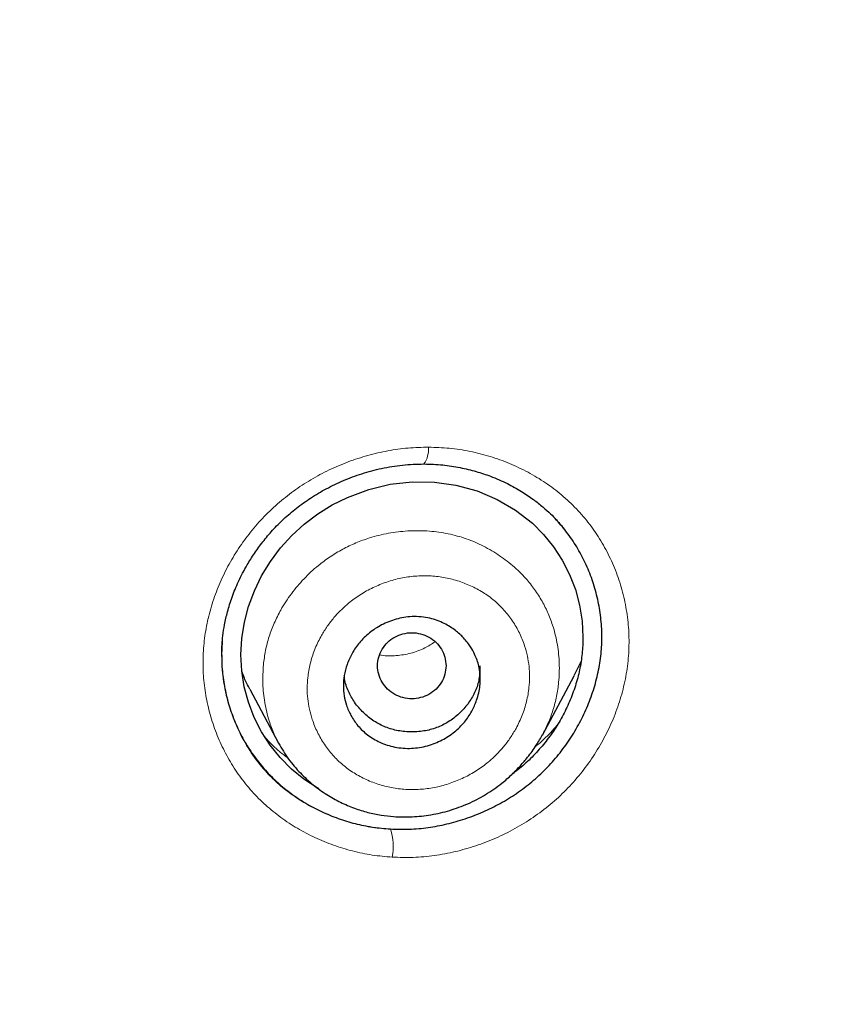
# Model space of a CAD drawing. Header units: millimetres. Extents: x 8 to 830, y 12 to 2106.
# Tile 440 of 624: x 494 to 505, y 1800 to 1813. Entities that reach past the tile are written whole.
import ezdxf

# ---------------------------------------------------------------- set-up
doc = ezdxf.new("R2010")
doc.units = ezdxf.units.MM

msp = doc.modelspace()

# ---------------------------------------------------------------- linework, layer by layer
at = {"color": 8, "linetype": 'Continuous', "lineweight": 0}
for p, q in [((496.976, 1805.035), (496.969, 1804.856)), ((496.976, 1805.035), (496.969, 1804.856)), ((497.727, 1803.677), (497.721, 1803.69))]:
    msp.add_line(p, q, dxfattribs=at)
at = {"color": 7, "linetype": 'Continuous', "lineweight": 30}
for p, q in [((496.969, 1804.856), (496.969, 1804.832)), ((496.969, 1804.856), (496.969, 1804.832)), ((500.367, 1804.542), (500.367, 1804.716)), ((501.689, 1804.769), (501.599, 1804.585)), ((501.183, 1803.803), (501.6, 1804.584)), ((497.335, 1804.409), (497.714, 1803.699)), ((497.721, 1803.69), (497.716, 1803.7)), ((501.253, 1803.751), (501.253, 1803.752)), ((501.253, 1803.751), (501.253, 1803.752)), ((497.635, 1803.629), (497.635, 1803.629)), ((497.635, 1803.629), (497.635, 1803.629))]:
    msp.add_line(p, q, dxfattribs=at)
at = {"color": 7, "linetype": 'Continuous', "lineweight": 30, "flags": 128}
msp.add_lwpolyline([(498.245, 1803.098), (498.222, 1803.11), (498.047, 1803.225), (497.884, 1803.358), (497.736, 1803.508), (497.605, 1803.67), (497.491, 1803.847), (497.395, 1804.036), (497.319, 1804.236), (497.264, 1804.44), (497.231, 1804.648), (497.22, 1804.861), (497.231, 1805.073), (497.265, 1805.287), (497.321, 1805.497), (497.397, 1805.703), (497.492, 1805.9), (497.607, 1806.088), (497.74, 1806.267), (497.889, 1806.43), (498.053, 1806.579), (498.232, 1806.713), (498.421, 1806.83), (498.62, 1806.929), (498.9, 1807.033), (499.184, 1807.102), (499.473, 1807.134), (499.763, 1807.13), (500.047, 1807.09), (500.325, 1807.014), (500.59, 1806.903), (500.832, 1806.762), (501.052, 1806.59), (501.2, 1806.442), (501.331, 1806.28), (501.445, 1806.104), (501.541, 1805.914), (501.617, 1805.718), (501.672, 1805.514), (501.706, 1805.303), (501.717, 1805.091), (501.717, 1805.091)], dxfattribs=at)
msp.add_lwpolyline([(498.245, 1803.098), (498.222, 1803.11), (498.047, 1803.225), (497.884, 1803.358), (497.736, 1803.508), (497.605, 1803.67), (497.491, 1803.847), (497.395, 1804.036), (497.319, 1804.236), (497.264, 1804.44), (497.231, 1804.648), (497.22, 1804.861), (497.231, 1805.073), (497.265, 1805.287), (497.321, 1805.497), (497.397, 1805.703), (497.492, 1805.9), (497.607, 1806.088), (497.74, 1806.267), (497.889, 1806.43), (498.053, 1806.579), (498.232, 1806.713), (498.421, 1806.83), (498.62, 1806.929), (498.9, 1807.033), (499.184, 1807.102), (499.473, 1807.134), (499.763, 1807.13), (500.047, 1807.09), (500.325, 1807.014), (500.59, 1806.903), (500.832, 1806.762), (501.052, 1806.59), (501.2, 1806.442), (501.331, 1806.28), (501.445, 1806.104), (501.541, 1805.914), (501.617, 1805.718), (501.672, 1805.514), (501.706, 1805.303), (501.717, 1805.091), (501.717, 1805.091)], dxfattribs=at)
at = {"color": 8, "linetype": 'Continuous', "lineweight": 0}
for centre, radius, start, end in [((499.35, 1807.56), 0.336, 325.4628, 5.1018), ((498.469, 1802.339), 0.753, 349.317, 17.8666)]:
    msp.add_arc(centre, radius, start, end, dxfattribs=at)
at = {"color": 7, "linetype": 'Continuous', "lineweight": 30}
for points, knots in [([(510.735, 1777.283), (511.196, 1778.511), (512.114, 1780.956), (513.098, 1784.726), (513.872, 1788.507), (514.456, 1792.3), (514.943, 1796.485), (515.298, 1801.065), (515.507, 1806.03), (515.602, 1811.577), (515.593, 1817.706), (515.581, 1824.436), (515.477, 1831.185), (515.158, 1837.963), (514.614, 1843.619), (513.944, 1848.142), (513.279, 1851.54), (512.399, 1854.924), (511.244, 1858.268), (509.826, 1861.345), (508.149, 1864.109), (506.256, 1866.524), (504.046, 1868.669), (501.607, 1870.523), (499.025, 1872.121), (495.903, 1873.724), (492.217, 1875.246), (487.967, 1876.614), (483.651, 1877.697), (479.286, 1878.524), (474.885, 1879.093), (470.474, 1879.417), (466.081, 1879.544), (461.71, 1879.555), (457.339, 1879.543), (452.947, 1879.415), (448.536, 1879.093), (444.134, 1878.525), (439.769, 1877.697), (435.453, 1876.616), (431.203, 1875.245), (427.517, 1873.725), (424.396, 1872.122), (421.813, 1870.525), (419.375, 1868.669), (417.164, 1866.525), (415.271, 1864.109), (413.594, 1861.345), (412.176, 1858.269), (411.021, 1854.924), (410.141, 1851.54), (409.476, 1848.142), (408.806, 1843.619), (408.262, 1837.963), (407.943, 1831.185), (407.839, 1824.437), (407.828, 1817.706), (407.817, 1811.126), (407.941, 1804.673), (408.288, 1798.348), (408.866, 1792.889), (409.585, 1788.305), (410.354, 1784.591), (411.329, 1780.89), (412.232, 1778.489), (412.686, 1777.283)], [0, 0, 0, 0, 0.01422, 0.028301, 0.042283, 0.056188, 0.070046, 0.088148, 0.106186, 0.124159, 0.148558, 0.172923, 0.197399, 0.221993, 0.24671, 0.259145, 0.27167, 0.284302, 0.297067, 0.309991, 0.320883, 0.3319, 0.342924, 0.353811, 0.364567, 0.375221, 0.391058, 0.40678, 0.422432, 0.438055, 0.453668, 0.469227, 0.484683, 0.500001, 0.515318, 0.530774, 0.546334, 0.561944, 0.577571, 0.59322, 0.608942, 0.624779, 0.635434, 0.646191, 0.657076, 0.668103, 0.679114, 0.690014, 0.702933, 0.7157, 0.728331, 0.740856, 0.753291, 0.778008, 0.802602, 0.827078, 0.851444, 0.875842, 0.898728, 0.921719, 0.944802, 0.958463, 0.9722, 0.986034, 1, 1, 1, 1]), ([(510.735, 1777.283), (511.196, 1778.511), (512.114, 1780.956), (513.098, 1784.726), (513.872, 1788.507), (514.456, 1792.3), (514.943, 1796.485), (515.298, 1801.065), (515.507, 1806.03), (515.602, 1811.577), (515.593, 1817.706), (515.581, 1824.436), (515.477, 1831.185), (515.158, 1837.963), (514.614, 1843.619), (513.944, 1848.142), (513.279, 1851.54), (512.399, 1854.924), (511.244, 1858.268), (509.826, 1861.345), (508.149, 1864.109), (506.256, 1866.524), (504.046, 1868.669), (501.607, 1870.523), (499.025, 1872.121), (495.903, 1873.724), (492.217, 1875.246), (487.967, 1876.614), (483.651, 1877.697), (479.286, 1878.524), (474.885, 1879.093), (470.474, 1879.417), (466.081, 1879.544), (461.71, 1879.555), (457.339, 1879.543), (452.947, 1879.415), (448.536, 1879.093), (444.134, 1878.525), (439.769, 1877.697), (435.453, 1876.616), (431.203, 1875.245), (427.517, 1873.725), (424.396, 1872.122), (421.813, 1870.525), (419.375, 1868.669), (417.164, 1866.525), (415.271, 1864.109), (413.594, 1861.345), (412.176, 1858.269), (411.021, 1854.924), (410.141, 1851.54), (409.476, 1848.142), (408.806, 1843.619), (408.262, 1837.963), (407.943, 1831.185), (407.839, 1824.437), (407.828, 1817.706), (407.817, 1811.126), (407.941, 1804.673), (408.288, 1798.348), (408.866, 1792.889), (409.585, 1788.305), (410.354, 1784.591), (411.329, 1780.89), (412.232, 1778.489), (412.686, 1777.283)], [0, 0, 0, 0, 0.01422, 0.028301, 0.042283, 0.056188, 0.070046, 0.088148, 0.106186, 0.124159, 0.148558, 0.172923, 0.197399, 0.221993, 0.24671, 0.259145, 0.27167, 0.284302, 0.297067, 0.309991, 0.320883, 0.3319, 0.342924, 0.353811, 0.364567, 0.375221, 0.391058, 0.40678, 0.422432, 0.438055, 0.453668, 0.469227, 0.484683, 0.500001, 0.515318, 0.530774, 0.546334, 0.561944, 0.577571, 0.59322, 0.608942, 0.624779, 0.635434, 0.646191, 0.657076, 0.668103, 0.679114, 0.690014, 0.702933, 0.7157, 0.728331, 0.740856, 0.753291, 0.778008, 0.802602, 0.827078, 0.851444, 0.875842, 0.898728, 0.921719, 0.944802, 0.958463, 0.9722, 0.986034, 1, 1, 1, 1]), ([(509.342, 1777.405), (509.718, 1778.392), (510.47, 1780.366), (511.332, 1783.407), (512.046, 1786.476), (512.617, 1789.571), (513.077, 1792.68), (513.51, 1796.392), (513.859, 1800.711), (514.082, 1805.632), (514.182, 1810.777), (514.188, 1816.142), (514.173, 1821.731), (514.115, 1827.323), (513.942, 1832.92), (513.588, 1838.517), (513.084, 1843.169), (512.519, 1846.875), (511.991, 1849.641), (511.334, 1852.386), (510.519, 1855.094), (509.512, 1857.746), (508.383, 1860.098), (507.165, 1862.141), (505.916, 1863.888), (504.502, 1865.514), (502.758, 1867.162), (500.656, 1868.771), (498.205, 1870.302), (495.467, 1871.725), (492.454, 1873.021), (489.178, 1874.177), (485.839, 1875.143), (482.453, 1875.939), (478.747, 1876.63), (474.722, 1877.159), (470.387, 1877.487), (466.047, 1877.618), (461.711, 1877.632), (457.374, 1877.617), (453.033, 1877.484), (448.697, 1877.159), (444.672, 1876.63), (440.967, 1875.94), (437.582, 1875.144), (434.243, 1874.177), (430.966, 1873.02), (427.952, 1871.725), (425.215, 1870.302), (422.765, 1868.771), (420.664, 1867.161), (418.919, 1865.515), (417.506, 1863.888), (416.255, 1862.141), (415.039, 1860.097), (413.909, 1857.746), (412.902, 1855.094), (412.087, 1852.386), (411.43, 1849.642), (410.902, 1846.875), (410.337, 1843.17), (409.833, 1838.517), (409.479, 1832.921), (409.306, 1827.324), (409.248, 1821.731), (409.233, 1816.142), (409.239, 1810.852), (409.333, 1805.856), (409.537, 1801.159), (409.896, 1796.466), (410.376, 1792.367), (410.925, 1788.863), (411.488, 1785.949), (412.182, 1783.059), (413.011, 1780.196), (413.722, 1778.336), (414.078, 1777.405)], [0, 0, 0, 0, 0.011709, 0.0234, 0.035079, 0.046745, 0.058401, 0.070053, 0.08835, 0.106637, 0.124908, 0.145647, 0.166375, 0.187119, 0.207887, 0.228673, 0.249479, 0.259892, 0.270315, 0.28075, 0.291198, 0.301658, 0.31213, 0.319994, 0.327864, 0.335737, 0.343609, 0.354092, 0.364563, 0.37502, 0.38755, 0.400066, 0.41258, 0.425091, 0.437599, 0.45323, 0.468841, 0.484431, 0.499999, 0.515569, 0.531166, 0.546782, 0.562408, 0.574915, 0.587424, 0.599934, 0.612454, 0.624987, 0.635443, 0.645912, 0.656393, 0.664263, 0.672136, 0.680006, 0.687871, 0.698343, 0.708803, 0.71925, 0.729685, 0.740108, 0.750521, 0.771326, 0.792113, 0.81288, 0.833624, 0.854353, 0.875091, 0.892532, 0.909986, 0.927451, 0.944927, 0.955919, 0.966921, 0.977933, 0.988958, 1, 1, 1, 1]), ([(509.342, 1777.405), (509.718, 1778.392), (510.47, 1780.366), (511.332, 1783.407), (512.046, 1786.476), (512.617, 1789.571), (513.077, 1792.68), (513.51, 1796.392), (513.859, 1800.711), (514.082, 1805.632), (514.182, 1810.777), (514.188, 1816.142), (514.173, 1821.731), (514.115, 1827.323), (513.942, 1832.92), (513.588, 1838.517), (513.084, 1843.169), (512.519, 1846.875), (511.991, 1849.641), (511.334, 1852.386), (510.519, 1855.094), (509.512, 1857.746), (508.383, 1860.098), (507.165, 1862.141), (505.916, 1863.888), (504.502, 1865.514), (502.758, 1867.162), (500.656, 1868.771), (498.205, 1870.302), (495.467, 1871.725), (492.454, 1873.021), (489.178, 1874.177), (485.839, 1875.143), (482.453, 1875.939), (478.747, 1876.63), (474.722, 1877.159), (470.387, 1877.487), (466.047, 1877.618), (461.711, 1877.632), (457.374, 1877.617), (453.033, 1877.484), (448.697, 1877.159), (444.672, 1876.63), (440.967, 1875.94), (437.582, 1875.144), (434.243, 1874.177), (430.966, 1873.02), (427.952, 1871.725), (425.215, 1870.302), (422.765, 1868.771), (420.664, 1867.161), (418.919, 1865.515), (417.506, 1863.888), (416.255, 1862.141), (415.039, 1860.097), (413.909, 1857.746), (412.902, 1855.094), (412.087, 1852.386), (411.43, 1849.642), (410.902, 1846.875), (410.337, 1843.17), (409.833, 1838.517), (409.479, 1832.921), (409.306, 1827.324), (409.248, 1821.731), (409.233, 1816.142), (409.239, 1810.852), (409.333, 1805.856), (409.537, 1801.159), (409.896, 1796.466), (410.376, 1792.367), (410.925, 1788.863), (411.488, 1785.949), (412.182, 1783.059), (413.011, 1780.196), (413.722, 1778.336), (414.078, 1777.405)], [0, 0, 0, 0, 0.011709, 0.0234, 0.035079, 0.046745, 0.058401, 0.070053, 0.08835, 0.106637, 0.124908, 0.145647, 0.166375, 0.187119, 0.207887, 0.228673, 0.249479, 0.259892, 0.270315, 0.28075, 0.291198, 0.301658, 0.31213, 0.319994, 0.327864, 0.335737, 0.343609, 0.354092, 0.364563, 0.37502, 0.38755, 0.400066, 0.41258, 0.425091, 0.437599, 0.45323, 0.468841, 0.484431, 0.499999, 0.515569, 0.531166, 0.546782, 0.562408, 0.574915, 0.587424, 0.599934, 0.612454, 0.624987, 0.635443, 0.645912, 0.656393, 0.664263, 0.672136, 0.680006, 0.687871, 0.698343, 0.708803, 0.71925, 0.729685, 0.740108, 0.750521, 0.771326, 0.792113, 0.81288, 0.833624, 0.854353, 0.875091, 0.892532, 0.909986, 0.927451, 0.944927, 0.955919, 0.966921, 0.977933, 0.988958, 1, 1, 1, 1]), ([(508.32, 1777.336), (508.798, 1778.495), (509.754, 1780.813), (510.788, 1784.423), (511.617, 1788.08), (512.246, 1791.776), (512.776, 1795.87), (513.17, 1800.359), (513.417, 1805.242), (513.545, 1810.726), (513.559, 1816.809), (513.561, 1823.49), (513.474, 1830.172), (513.167, 1836.849), (512.631, 1842.404), (511.967, 1846.826), (511.302, 1850.116), (510.432, 1853.356), (509.307, 1856.526), (507.943, 1859.411), (506.36, 1861.974), (504.598, 1864.196), (502.559, 1866.182), (500.302, 1867.929), (497.884, 1869.447), (494.921, 1870.991), (491.395, 1872.473), (487.31, 1873.812), (483.151, 1874.878), (478.924, 1875.692), (474.644, 1876.259), (470.335, 1876.586), (466.021, 1876.715), (463.147, 1876.722), (461.71, 1876.725)], [0, 0, 0, 0, 0.027961, 0.055896, 0.083926, 0.111994, 0.13998, 0.176562, 0.213145, 0.249758, 0.299733, 0.349715, 0.399667, 0.449587, 0.499558, 0.524633, 0.549704, 0.574672, 0.599627, 0.624766, 0.645672, 0.666497, 0.687479, 0.708392, 0.729201, 0.750078, 0.781476, 0.812638, 0.843742, 0.874921, 0.906237, 0.937548, 0.968776, 1, 1, 1, 1]), ([(508.211, 1777.329), (508.692, 1778.491), (509.652, 1780.811), (510.687, 1784.424), (511.517, 1788.082), (512.147, 1791.781), (512.677, 1795.88), (513.071, 1800.374), (513.318, 1805.258), (513.446, 1810.741), (513.458, 1816.821), (513.461, 1823.5), (513.374, 1830.177), (513.066, 1836.846), (512.531, 1842.387), (511.87, 1846.799), (511.205, 1850.089), (510.333, 1853.335), (509.204, 1856.508), (507.839, 1859.389), (506.256, 1861.945), (504.496, 1864.158), (502.459, 1866.135), (500.205, 1867.872), (497.79, 1869.383), (494.834, 1870.919), (491.316, 1872.393), (487.241, 1873.725), (483.093, 1874.785), (478.877, 1875.596), (474.608, 1876.159), (470.312, 1876.484), (466.01, 1876.612), (463.143, 1876.619), (461.71, 1876.622)], [0, 0, 0, 0, 0.02807, 0.056049, 0.084097, 0.11222, 0.14029, 0.176957, 0.213595, 0.25024, 0.300239, 0.350256, 0.400249, 0.450165, 0.500053, 0.525046, 0.550147, 0.575233, 0.600252, 0.625384, 0.646253, 0.667044, 0.687993, 0.70887, 0.729645, 0.750488, 0.781834, 0.812944, 0.843996, 0.875125, 0.90639, 0.93765, 0.968827, 1, 1, 1, 1]), ([(496.967, 1804.838), (496.967, 1804.859), (496.967, 1804.909), (496.971, 1805.001), (496.982, 1805.119), (497.004, 1805.264), (497.043, 1805.433), (497.103, 1805.624), (497.188, 1805.831), (497.288, 1806.023), (497.397, 1806.196), (497.508, 1806.349), (497.636, 1806.501), (497.783, 1806.65), (497.951, 1806.792), (498.137, 1806.925), (498.344, 1807.047), (498.569, 1807.155), (498.813, 1807.246), (499.072, 1807.315), (499.346, 1807.361), (499.532, 1807.366), (499.627, 1807.369)], [0, 0, 0, 0, 0.017995, 0.042164, 0.072671, 0.109635, 0.153126, 0.202612, 0.25767, 0.318275, 0.361737, 0.407605, 0.455848, 0.506444, 0.559415, 0.614866, 0.672845, 0.733362, 0.796393, 0.861883, 0.929768, 1, 1, 1, 1]), ([(496.967, 1804.838), (496.967, 1804.859), (496.967, 1804.909), (496.971, 1805.001), (496.982, 1805.119), (497.004, 1805.264), (497.043, 1805.433), (497.103, 1805.624), (497.188, 1805.831), (497.288, 1806.023), (497.397, 1806.196), (497.508, 1806.349), (497.636, 1806.501), (497.783, 1806.65), (497.951, 1806.792), (498.137, 1806.925), (498.344, 1807.047), (498.569, 1807.155), (498.813, 1807.246), (499.072, 1807.315), (499.346, 1807.361), (499.532, 1807.366), (499.627, 1807.369)], [0, 0, 0, 0, 0.017995, 0.042164, 0.072671, 0.109635, 0.153126, 0.202612, 0.25767, 0.318275, 0.361737, 0.407605, 0.455848, 0.506444, 0.559415, 0.614866, 0.672845, 0.733362, 0.796393, 0.861883, 0.929768, 1, 1, 1, 1]), ([(499.627, 1807.369), (499.709, 1807.366), (499.869, 1807.361), (500.098, 1807.325), (500.308, 1807.274), (500.516, 1807.205), (500.717, 1807.117), (500.904, 1807.013), (501.06, 1806.909), (501.186, 1806.81), (501.286, 1806.719), (501.358, 1806.646), (501.407, 1806.59), (501.44, 1806.552), (501.464, 1806.523), (501.475, 1806.508), (501.48, 1806.503)], [0, 0, 0, 0, 0.1131437, 0.2198736, 0.3200286, 0.413449, 0.5273091, 0.6288318, 0.717999, 0.794889, 0.8596278, 0.9123522, 0.9441413, 0.9693275, 0.9879247, 1, 1, 1, 1]), ([(499.627, 1807.369), (499.709, 1807.366), (499.869, 1807.361), (500.098, 1807.325), (500.308, 1807.274), (500.516, 1807.205), (500.717, 1807.117), (500.904, 1807.013), (501.06, 1806.909), (501.186, 1806.81), (501.286, 1806.719), (501.358, 1806.646), (501.407, 1806.59), (501.44, 1806.552), (501.464, 1806.523), (501.475, 1806.508), (501.48, 1806.503)], [0, 0, 0, 0, 0.1131437, 0.2198736, 0.3200286, 0.413449, 0.5273091, 0.6288318, 0.717999, 0.794889, 0.8596278, 0.9123522, 0.9441413, 0.9693275, 0.9879247, 1, 1, 1, 1]), ([(499.186, 1802.57), (499.268, 1802.567), (499.433, 1802.563), (499.681, 1802.586), (499.927, 1802.632), (500.169, 1802.701), (500.404, 1802.792), (500.63, 1802.903), (500.845, 1803.035), (501.047, 1803.187), (501.232, 1803.358), (501.399, 1803.546), (501.548, 1803.749), (501.676, 1803.965), (501.783, 1804.19), (501.867, 1804.423), (501.927, 1804.661), (501.962, 1804.902), (501.97, 1805.143), (501.951, 1805.383), (501.908, 1805.619), (501.841, 1805.849), (501.751, 1806.07), (501.638, 1806.28), (501.506, 1806.477), (501.402, 1806.594), (501.35, 1806.653)], [0, 0, 0, 0, 0.041727, 0.083513, 0.125356, 0.167227, 0.209081, 0.250873, 0.29257, 0.334161, 0.375753, 0.417454, 0.459242, 0.501065, 0.542854, 0.584542, 0.626076, 0.667438, 0.708782, 0.75028, 0.791924, 0.833668, 0.875439, 0.917161, 0.958761, 1, 1, 1, 1]), ([(499.186, 1802.57), (499.268, 1802.567), (499.433, 1802.563), (499.681, 1802.586), (499.927, 1802.632), (500.169, 1802.701), (500.404, 1802.792), (500.63, 1802.903), (500.845, 1803.035), (501.047, 1803.187), (501.232, 1803.358), (501.399, 1803.546), (501.548, 1803.749), (501.676, 1803.965), (501.783, 1804.19), (501.867, 1804.423), (501.927, 1804.661), (501.962, 1804.902), (501.97, 1805.143), (501.951, 1805.383), (501.908, 1805.619), (501.841, 1805.849), (501.751, 1806.07), (501.638, 1806.28), (501.506, 1806.477), (501.402, 1806.594), (501.35, 1806.653)], [0, 0, 0, 0, 0.041727, 0.083513, 0.125356, 0.167227, 0.209081, 0.250873, 0.29257, 0.334161, 0.375753, 0.417454, 0.459242, 0.501065, 0.542854, 0.584542, 0.626076, 0.667438, 0.708782, 0.75028, 0.791924, 0.833668, 0.875439, 0.917161, 0.958761, 1, 1, 1, 1]), ([(500.367, 1804.542), (500.366, 1804.513), (500.364, 1804.451), (500.347, 1804.357), (500.315, 1804.244), (500.256, 1804.112), (500.16, 1803.97), (500.029, 1803.84), (499.865, 1803.733), (499.673, 1803.657), (499.46, 1803.622), (499.245, 1803.638), (499.048, 1803.702), (498.884, 1803.8), (498.756, 1803.921), (498.665, 1804.055), (498.589, 1804.229), (498.559, 1804.41), (498.575, 1804.592), (498.613, 1804.737), (498.679, 1804.883), (498.776, 1805.025), (498.907, 1805.154), (499.07, 1805.26), (499.261, 1805.335), (499.439, 1805.365), (499.589, 1805.361), (499.734, 1805.337), (499.889, 1805.28), (500.036, 1805.188), (500.135, 1805.098), (500.198, 1805.024), (500.248, 1804.953), (500.304, 1804.852), (500.355, 1804.711), (500.363, 1804.599), (500.367, 1804.542)], [0, 0, 0, 0, 0.016355, 0.033507, 0.051458, 0.079792, 0.110126, 0.142304, 0.17642, 0.212599, 0.250642, 0.290471, 0.327967, 0.362973, 0.395371, 0.425519, 0.45308, 0.500941, 0.52586, 0.55243, 0.580953, 0.611134, 0.643338, 0.677287, 0.713205, 0.751051, 0.772811, 0.793483, 0.830557, 0.862711, 0.889576, 0.904753, 0.917561, 0.938088, 0.969045, 1, 1, 1, 1]), ([(499.917, 1804.716), (499.913, 1804.754), (499.907, 1804.83), (499.86, 1804.935), (499.789, 1805.027), (499.694, 1805.096), (499.584, 1805.14), (499.467, 1805.156), (499.349, 1805.14), (499.239, 1805.096), (499.145, 1805.027), (499.073, 1804.935), (499.027, 1804.83), (499.011, 1804.716), (499.027, 1804.602), (499.073, 1804.496), (499.145, 1804.405), (499.239, 1804.336), (499.349, 1804.292), (499.467, 1804.276), (499.584, 1804.292), (499.694, 1804.336), (499.789, 1804.405), (499.86, 1804.496), (499.907, 1804.602), (499.913, 1804.678), (499.917, 1804.716)], [0, 0, 0, 0, 0.041659, 0.083341, 0.125, 0.166659, 0.208341, 0.25, 0.291659, 0.333341, 0.375, 0.416659, 0.458341, 0.5, 0.541659, 0.583341, 0.625, 0.666659, 0.708341, 0.75, 0.791659, 0.833341, 0.875, 0.916659, 0.958341, 1, 1, 1, 1]), ([(501.717, 1805.091), (501.715, 1805.019), (501.71, 1804.877), (501.676, 1804.663), (501.62, 1804.451), (501.543, 1804.244), (501.447, 1804.044), (501.332, 1803.855), (501.199, 1803.678), (501.05, 1803.514), (500.912, 1803.385), (500.821, 1803.318), (500.788, 1803.294)], [0, 0, 0, 0, 0.104602, 0.208787, 0.313684, 0.420396, 0.525903, 0.630186, 0.734297, 0.839286, 0.943237, 1, 1, 1, 1]), ([(501.717, 1805.091), (501.715, 1805.019), (501.71, 1804.877), (501.676, 1804.663), (501.62, 1804.451), (501.543, 1804.244), (501.447, 1804.044), (501.332, 1803.855), (501.199, 1803.678), (501.05, 1803.514), (500.912, 1803.385), (500.821, 1803.318), (500.788, 1803.294)], [0, 0, 0, 0, 0.104602, 0.208787, 0.313684, 0.420396, 0.525903, 0.630186, 0.734297, 0.839286, 0.943237, 1, 1, 1, 1]), ([(496.968, 1804.847), (496.968, 1804.837), (496.964, 1804.75), (496.98, 1804.586), (497.017, 1804.357), (497.08, 1804.132), (497.165, 1803.916), (497.269, 1803.711), (497.394, 1803.519), (497.538, 1803.341), (497.7, 1803.178), (497.878, 1803.033), (498.071, 1802.905), (498.279, 1802.796), (498.496, 1802.706), (498.72, 1802.638), (498.95, 1802.59), (499.107, 1802.577), (499.186, 1802.57)], [0, 0, 0, 0, 0.008416, 0.073908, 0.139818, 0.206798, 0.273677, 0.339637, 0.4053, 0.471302, 0.537202, 0.602817, 0.668782, 0.735723, 0.802545, 0.868472, 0.934093, 1, 1, 1, 1]), ([(496.968, 1804.847), (496.968, 1804.837), (496.964, 1804.75), (496.98, 1804.586), (497.017, 1804.357), (497.08, 1804.132), (497.165, 1803.916), (497.269, 1803.711), (497.394, 1803.519), (497.538, 1803.341), (497.7, 1803.178), (497.878, 1803.033), (498.071, 1802.905), (498.279, 1802.796), (498.496, 1802.706), (498.72, 1802.638), (498.95, 1802.59), (499.107, 1802.577), (499.186, 1802.57)], [0, 0, 0, 0, 0.008416, 0.073908, 0.139818, 0.206798, 0.273677, 0.339637, 0.4053, 0.471302, 0.537202, 0.602817, 0.668782, 0.735723, 0.802545, 0.868472, 0.934093, 1, 1, 1, 1]), ([(497.337, 1804.41), (497.311, 1804.457), (497.271, 1804.531), (497.243, 1804.61), (497.233, 1804.639)], [0, 0, 0, 0, 0.639505, 1, 1, 1, 1]), ([(500.357, 1804.623), (500.356, 1804.596), (500.35, 1804.513), (500.305, 1804.38), (500.222, 1804.23), (500.107, 1804.098), (499.97, 1803.987), (499.815, 1803.905), (499.645, 1803.856), (499.467, 1803.842), (499.289, 1803.856), (499.119, 1803.905), (498.964, 1803.986), (498.827, 1804.097), (498.711, 1804.23), (498.629, 1804.38), (498.585, 1804.502), (498.58, 1804.574), (498.579, 1804.589)], [0, 0, 0, 0, 0.031969, 0.098665, 0.165258, 0.234514, 0.303951, 0.37058, 0.437166, 0.506479, 0.575964, 0.642588, 0.70912, 0.778342, 0.847949, 0.914687, 0.981318, 1, 1, 1, 1]), ([(497.714, 1803.698), (497.756, 1803.627), (497.839, 1803.487), (497.996, 1803.305), (498.165, 1803.15), (498.343, 1803.022), (498.525, 1802.92), (498.707, 1802.842), (498.886, 1802.786), (499.059, 1802.751), (499.253, 1802.728), (499.473, 1802.726), (499.72, 1802.753), (499.967, 1802.81), (500.208, 1802.898), (500.439, 1803.018), (500.63, 1803.151), (500.78, 1803.282), (500.892, 1803.397), (501.001, 1803.525), (501.101, 1803.66), (501.16, 1803.764), (501.187, 1803.811)], [0, 0, 0, 0, 0.059256, 0.116402, 0.171266, 0.223659, 0.273433, 0.320516, 0.364908, 0.406787, 0.446308, 0.504099, 0.562605, 0.621811, 0.681735, 0.742437, 0.803752, 0.844458, 0.88212, 0.916425, 0.961759, 1, 1, 1, 1])]:
    msp.add_open_spline(points, degree=3, knots=knots, dxfattribs=at)
at = {"color": 8, "linetype": 'Continuous', "lineweight": 0}
for points, knots in [([(461.71, 1877.106), (463.633, 1877.101), (467.47, 1877.089), (473.208, 1876.804), (478.42, 1876.168), (483.101, 1875.272), (487.279, 1874.208), (491.401, 1872.866), (494.969, 1871.372), (497.968, 1869.816), (500.422, 1868.283), (502.716, 1866.525), (504.78, 1864.516), (506.577, 1862.28), (508.198, 1859.7), (509.592, 1856.79), (510.744, 1853.588), (511.635, 1850.31), (512.317, 1846.984), (512.994, 1842.527), (513.541, 1836.936), (513.855, 1830.217), (513.944, 1823.496), (513.943, 1816.773), (513.927, 1810.204), (513.753, 1803.798), (513.347, 1797.579), (512.711, 1792.259), (511.939, 1787.835), (511.125, 1784.287), (510.115, 1780.769), (509.187, 1778.501), (508.722, 1777.363)], [0, 0, 0, 0, 0.041621, 0.083027, 0.124254, 0.155187, 0.186259, 0.217684, 0.249258, 0.270278, 0.291311, 0.312423, 0.333508, 0.354515, 0.375614, 0.400882, 0.426039, 0.451271, 0.476543, 0.501735, 0.551843, 0.601883, 0.651941, 0.702019, 0.752119, 0.798831, 0.845298, 0.891449, 0.918531, 0.94558, 0.97268, 1, 1, 1, 1]), ([(507.596, 1777.288), (508.035, 1778.32), (508.91, 1780.377), (509.885, 1783.568), (510.684, 1786.79), (511.314, 1790.048), (511.919, 1794.063), (512.419, 1798.836), (512.745, 1804.36), (512.89, 1809.886), (512.918, 1815.413), (512.918, 1820.942), (512.891, 1826.476), (512.756, 1832.013), (512.447, 1837.545), (511.988, 1842.139), (511.464, 1845.793), (510.964, 1848.517), (510.331, 1851.223), (509.544, 1853.897), (508.565, 1856.514), (507.463, 1858.833), (506.273, 1860.848), (505.049, 1862.57), (503.668, 1864.166), (501.973, 1865.782), (499.926, 1867.363), (497.526, 1868.872), (494.841, 1870.272), (491.886, 1871.547), (488.669, 1872.681), (485.385, 1873.629), (482.056, 1874.414), (478.422, 1875.087), (474.482, 1875.601), (470.237, 1875.919), (465.977, 1876.044), (463.133, 1876.052), (461.71, 1876.056)], [0, 0, 0, 0, 0.025187, 0.050179, 0.075123, 0.100094, 0.125136, 0.166903, 0.208626, 0.250313, 0.291969, 0.333625, 0.37529, 0.416998, 0.458703, 0.500331, 0.521117, 0.541911, 0.562756, 0.58369, 0.604635, 0.625533, 0.64124, 0.657021, 0.672697, 0.688253, 0.709036, 0.729951, 0.750861, 0.775791, 0.800731, 0.825772, 0.850789, 0.87571, 0.906738, 0.93776, 0.968848, 1, 1, 1, 1]), ([(507.596, 1777.288), (508.035, 1778.32), (508.91, 1780.377), (509.885, 1783.568), (510.684, 1786.79), (511.314, 1790.048), (511.919, 1794.063), (512.419, 1798.836), (512.745, 1804.36), (512.89, 1809.886), (512.918, 1815.413), (512.918, 1820.942), (512.891, 1826.476), (512.756, 1832.013), (512.447, 1837.545), (511.988, 1842.139), (511.464, 1845.793), (510.964, 1848.517), (510.331, 1851.223), (509.544, 1853.897), (508.565, 1856.514), (507.463, 1858.833), (506.273, 1860.848), (505.049, 1862.57), (503.668, 1864.166), (501.973, 1865.782), (499.926, 1867.363), (497.526, 1868.872), (494.841, 1870.272), (491.886, 1871.547), (488.669, 1872.681), (485.385, 1873.629), (482.056, 1874.414), (478.422, 1875.087), (474.482, 1875.601), (470.237, 1875.919), (465.977, 1876.044), (463.133, 1876.052), (461.71, 1876.056)], [0, 0, 0, 0, 0.025187, 0.050179, 0.075123, 0.100094, 0.125136, 0.166903, 0.208626, 0.250313, 0.291969, 0.333625, 0.37529, 0.416998, 0.458703, 0.500331, 0.521117, 0.541911, 0.562756, 0.58369, 0.604635, 0.625533, 0.64124, 0.657021, 0.672697, 0.688253, 0.709036, 0.729951, 0.750861, 0.775791, 0.800731, 0.825772, 0.850789, 0.87571, 0.906738, 0.93776, 0.968848, 1, 1, 1, 1]), ([(499.209, 1802.199), (499.121, 1802.207), (498.945, 1802.223), (498.686, 1802.277), (498.434, 1802.354), (498.192, 1802.454), (497.96, 1802.575), (497.743, 1802.718), (497.543, 1802.881), (497.361, 1803.063), (497.2, 1803.263), (497.061, 1803.479), (496.943, 1803.708), (496.849, 1803.949), (496.78, 1804.198), (496.735, 1804.455), (496.717, 1804.716), (496.727, 1804.979), (496.764, 1805.241), (496.828, 1805.499), (496.917, 1805.752), (497.03, 1805.996), (497.165, 1806.229), (497.323, 1806.45), (497.5, 1806.656), (497.697, 1806.846), (497.91, 1807.015), (498.138, 1807.165), (498.379, 1807.293), (498.629, 1807.4), (498.887, 1807.484), (499.15, 1807.545), (499.417, 1807.583), (499.596, 1807.587), (499.685, 1807.589)], [0, 0, 0, 0, 0.031117, 0.062353, 0.093671, 0.125022, 0.156359, 0.187638, 0.218833, 0.249945, 0.281056, 0.312228, 0.34345, 0.374702, 0.405963, 0.437224, 0.46849, 0.499794, 0.531107, 0.562387, 0.59366, 0.624933, 0.656203, 0.687468, 0.718729, 0.750002, 0.781259, 0.812478, 0.843689, 0.874907, 0.90614, 0.937392, 0.968672, 1, 1, 1, 1]), ([(499.209, 1802.199), (499.121, 1802.207), (498.945, 1802.223), (498.686, 1802.277), (498.434, 1802.354), (498.192, 1802.454), (497.96, 1802.575), (497.743, 1802.718), (497.543, 1802.881), (497.361, 1803.063), (497.2, 1803.263), (497.061, 1803.479), (496.943, 1803.708), (496.849, 1803.949), (496.78, 1804.198), (496.735, 1804.455), (496.717, 1804.716), (496.727, 1804.979), (496.764, 1805.241), (496.828, 1805.499), (496.917, 1805.752), (497.03, 1805.996), (497.165, 1806.229), (497.323, 1806.45), (497.5, 1806.656), (497.697, 1806.846), (497.91, 1807.015), (498.138, 1807.165), (498.379, 1807.293), (498.629, 1807.4), (498.887, 1807.484), (499.15, 1807.545), (499.417, 1807.583), (499.596, 1807.587), (499.685, 1807.589)], [0, 0, 0, 0, 0.031117, 0.062353, 0.093671, 0.125022, 0.156359, 0.187638, 0.218833, 0.249945, 0.281056, 0.312228, 0.34345, 0.374702, 0.405963, 0.437224, 0.46849, 0.499794, 0.531107, 0.562387, 0.59366, 0.624933, 0.656203, 0.687468, 0.718729, 0.750002, 0.781259, 0.812478, 0.843689, 0.874907, 0.90614, 0.937392, 0.968672, 1, 1, 1, 1]), ([(499.685, 1807.589), (499.777, 1807.587), (499.961, 1807.581), (500.232, 1807.538), (500.497, 1807.471), (500.753, 1807.379), (500.997, 1807.263), (501.227, 1807.125), (501.44, 1806.964), (501.634, 1806.782), (501.807, 1806.58), (501.956, 1806.36), (502.082, 1806.126), (502.183, 1805.878), (502.258, 1805.621), (502.307, 1805.356), (502.327, 1805.086), (502.318, 1804.813), (502.279, 1804.542), (502.211, 1804.274), (502.117, 1804.013), (501.997, 1803.76), (501.853, 1803.519), (501.687, 1803.292), (501.499, 1803.081), (501.29, 1802.889), (501.064, 1802.719), (500.824, 1802.571), (500.571, 1802.446), (500.308, 1802.345), (500.038, 1802.268), (499.763, 1802.217), (499.486, 1802.191), (499.301, 1802.197), (499.209, 1802.199)], [0, 0, 0, 0, 0.031202, 0.062482, 0.093818, 0.125176, 0.156514, 0.187797, 0.219001, 0.250128, 0.281252, 0.312434, 0.343664, 0.37492, 0.406176, 0.437413, 0.468627, 0.499845, 0.531073, 0.562311, 0.593576, 0.624865, 0.656166, 0.68746, 0.718743, 0.750024, 0.781287, 0.812515, 0.843736, 0.874959, 0.906189, 0.937428, 0.968689, 1, 1, 1, 1]), ([(499.685, 1807.589), (499.777, 1807.587), (499.961, 1807.581), (500.232, 1807.538), (500.497, 1807.471), (500.753, 1807.379), (500.997, 1807.263), (501.227, 1807.125), (501.44, 1806.964), (501.634, 1806.782), (501.807, 1806.58), (501.956, 1806.36), (502.082, 1806.126), (502.183, 1805.878), (502.258, 1805.621), (502.307, 1805.356), (502.327, 1805.086), (502.318, 1804.813), (502.279, 1804.542), (502.211, 1804.274), (502.117, 1804.013), (501.997, 1803.76), (501.853, 1803.519), (501.687, 1803.292), (501.499, 1803.081), (501.29, 1802.889), (501.064, 1802.719), (500.824, 1802.571), (500.571, 1802.446), (500.308, 1802.345), (500.038, 1802.268), (499.763, 1802.217), (499.486, 1802.191), (499.301, 1802.197), (499.209, 1802.199)], [0, 0, 0, 0, 0.031202, 0.062482, 0.093818, 0.125176, 0.156514, 0.187797, 0.219001, 0.250128, 0.281252, 0.312434, 0.343664, 0.37492, 0.406176, 0.437413, 0.468627, 0.499845, 0.531073, 0.562311, 0.593576, 0.624865, 0.656166, 0.68746, 0.718743, 0.750024, 0.781287, 0.812515, 0.843736, 0.874959, 0.906189, 0.937428, 0.968689, 1, 1, 1, 1]), ([(497.515, 1804.729), (497.523, 1804.791), (497.539, 1804.916), (497.588, 1805.1), (497.655, 1805.279), (497.75, 1805.469), (497.879, 1805.666), (498.045, 1805.863), (498.218, 1806.023), (498.391, 1806.151), (498.556, 1806.25), (498.729, 1806.333), (498.93, 1806.406), (499.158, 1806.462), (499.412, 1806.493), (499.666, 1806.493), (499.915, 1806.462), (500.156, 1806.4), (500.384, 1806.306), (500.599, 1806.184), (500.795, 1806.036), (500.956, 1805.879), (501.083, 1805.72), (501.182, 1805.566), (501.263, 1805.402), (501.334, 1805.211), (501.386, 1804.992), (501.411, 1804.746), (501.403, 1804.519), (501.373, 1804.314), (501.326, 1804.133), (501.262, 1803.96), (501.207, 1803.852), (501.18, 1803.799)], [0, 0, 0, 0, 0.0281995, 0.0563798, 0.0845491, 0.1126869, 0.1501608, 0.1875744, 0.2248695, 0.2527375, 0.2804972, 0.3082059, 0.3359883, 0.3731151, 0.4102651, 0.4473193, 0.4841674, 0.5207731, 0.5575004, 0.5944218, 0.6314487, 0.6684889, 0.6962489, 0.7239818, 0.7517229, 0.7795143, 0.816629, 0.853776, 0.890888, 0.918679, 0.9464253, 0.974147, 1, 1, 1, 1]), ([(498.099, 1804.559), (498.095, 1804.513), (498.088, 1804.421), (498.096, 1804.282), (498.118, 1804.145), (498.159, 1803.997), (498.222, 1803.84), (498.313, 1803.682), (498.425, 1803.537), (498.556, 1803.411), (498.704, 1803.303), (498.867, 1803.216), (499.041, 1803.149), (499.223, 1803.106), (499.409, 1803.086), (499.598, 1803.089), (499.787, 1803.116), (499.972, 1803.168), (500.151, 1803.241), (500.32, 1803.335), (500.463, 1803.439), (500.581, 1803.546), (500.678, 1803.653), (500.764, 1803.768), (500.847, 1803.905), (500.922, 1804.065), (500.979, 1804.245), (501.009, 1804.415), (501.017, 1804.57), (501.01, 1804.708), (500.988, 1804.845), (500.948, 1804.993), (500.885, 1805.149), (500.794, 1805.307), (500.682, 1805.45), (500.552, 1805.577), (500.404, 1805.684), (500.241, 1805.771), (500.066, 1805.837), (499.885, 1805.881), (499.698, 1805.901), (499.51, 1805.898), (499.321, 1805.871), (499.136, 1805.82), (498.956, 1805.747), (498.787, 1805.653), (498.645, 1805.55), (498.526, 1805.442), (498.429, 1805.336), (498.343, 1805.221), (498.259, 1805.084), (498.185, 1804.925), (498.126, 1804.744), (498.108, 1804.621), (498.099, 1804.559)], [0, 0, 0, 0, 0.015544, 0.031064, 0.04673, 0.062707, 0.083489, 0.104475, 0.125192, 0.145906, 0.166794, 0.187612, 0.2086, 0.229313, 0.250091, 0.270918, 0.291618, 0.312537, 0.333521, 0.354231, 0.375008, 0.390584, 0.406081, 0.421661, 0.437481, 0.458351, 0.479304, 0.500098, 0.515704, 0.531214, 0.546796, 0.562617, 0.583543, 0.604262, 0.625133, 0.645731, 0.666432, 0.6876, 0.708375, 0.729355, 0.750052, 0.770788, 0.791466, 0.812439, 0.833511, 0.854212, 0.874889, 0.89055, 0.906074, 0.921618, 0.937342, 0.958451, 0.979215, 1, 1, 1, 1]), ([(499.774, 1805.031), (499.729, 1805.003), (499.629, 1804.938), (499.454, 1804.875), (499.262, 1804.845), (499.123, 1804.841), (499.053, 1804.857), (499.045, 1804.859)], [0, 0, 0, 0, 0.203064, 0.458594, 0.712956, 0.966679, 1, 1, 1, 1]), ([(496.969, 1804.832), (496.968, 1804.822), (496.965, 1804.734), (496.982, 1804.569), (497.02, 1804.34), (497.09, 1804.093), (497.197, 1803.832), (497.35, 1803.568), (497.52, 1803.348), (497.7, 1803.169), (497.878, 1803.026), (498.072, 1802.9), (498.301, 1802.78), (498.568, 1802.677), (498.872, 1802.599), (499.081, 1802.58), (499.186, 1802.57)], [0, 0, 0, 0, 0.008604, 0.074615, 0.140783, 0.207046, 0.295337, 0.383315, 0.470716, 0.53622, 0.602124, 0.668373, 0.734855, 0.823578, 0.912071, 1, 1, 1, 1]), ([(496.969, 1804.832), (496.968, 1804.822), (496.965, 1804.734), (496.982, 1804.569), (497.02, 1804.34), (497.09, 1804.093), (497.197, 1803.832), (497.35, 1803.568), (497.52, 1803.348), (497.7, 1803.169), (497.878, 1803.026), (498.072, 1802.9), (498.301, 1802.78), (498.568, 1802.677), (498.872, 1802.599), (499.081, 1802.58), (499.186, 1802.57)], [0, 0, 0, 0, 0.008604, 0.074615, 0.140783, 0.207046, 0.295337, 0.383315, 0.470716, 0.53622, 0.602124, 0.668373, 0.734855, 0.823578, 0.912071, 1, 1, 1, 1]), ([(497.716, 1803.7), (497.695, 1803.739), (497.646, 1803.832), (497.582, 1804.009), (497.528, 1804.23), (497.501, 1804.478), (497.51, 1804.645), (497.515, 1804.729)], [0, 0, 0, 0, 0.124918, 0.298804, 0.531868, 0.765819, 1, 1, 1, 1]), ([(501.374, 1803.931), (501.347, 1803.9), (501.265, 1803.806), (501.169, 1803.714), (501.096, 1803.658), (501.091, 1803.653)], [0, 0, 0, 0, 0.307983, 0.945251, 1, 1, 1, 1]), ([(501.374, 1803.931), (501.347, 1803.9), (501.265, 1803.806), (501.169, 1803.714), (501.096, 1803.658), (501.091, 1803.653)], [0, 0, 0, 0, 0.307983, 0.945251, 1, 1, 1, 1]), ([(497.84, 1803.499), (497.802, 1803.528), (497.702, 1803.606), (497.598, 1803.704), (497.539, 1803.776), (497.529, 1803.788)], [0, 0, 0, 0, 0.3393841, 0.890281, 1, 1, 1, 1]), ([(497.84, 1803.499), (497.802, 1803.528), (497.702, 1803.606), (497.598, 1803.704), (497.539, 1803.776), (497.529, 1803.788)], [0, 0, 0, 0, 0.3393841, 0.890281, 1, 1, 1, 1])]:
    msp.add_open_spline(points, degree=3, knots=knots, dxfattribs=at)

doc.saveas('drawing.dxf')
